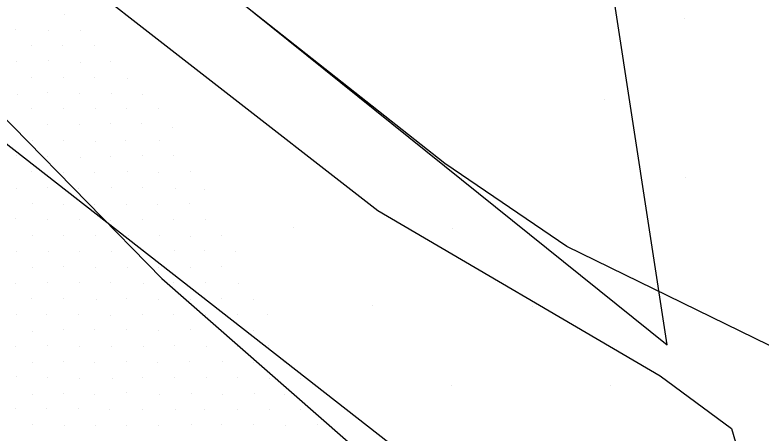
# Model space of a CAD drawing. Extents: x 1602514 to 1609837, y 863887 to 871157.
# Drawn here: x 1606845.2 to 1606945.2, y 865394 to 865450 of the extents above; entities that cross this region are included whole.
import ezdxf

# ---------------------------------------------------------------- set-up
doc = ezdxf.new("R2010")
doc.units = 0
for name, color, linetype in [('Survey-Entrances', 7, 'Continuous'), ('Survey-Ridge Lines', 7, 'Continuous'), ('Survey-Spot dirt', 7, 'Continuous'), ('Survey-Vegetation trees', 7, 'Continuous')]:
    doc.layers.add(name, color=color, linetype=linetype)

msp = doc.modelspace()

# ---------------------------------------------------------------- linework, layer by layer
at = {"layer": 'Survey-Entrances'}
for points in [[(1606585.26, 865664.88), (1606641.47, 865621.48), (1606674.21, 865593.27), (1606717.11, 865544.98), (1606748.95, 865516.78), (1606776.49, 865493.69), (1606799.48, 865480.77), (1606824.99, 865455.49), (1606864.88, 865414.68), (1606913.79, 865371.84), (1606924.6, 865361.69), (1606966.11, 865325.6), (1606991.46, 865299.1), (1607016.4, 865278.37), (1607030.86, 865269.84)], [(1606585.26, 865664.88), (1606641.47, 865621.48), (1606674.21, 865593.27), (1606717.11, 865544.98), (1606748.95, 865516.78), (1606776.49, 865493.69), (1606799.48, 865480.77), (1606824.99, 865455.49), (1606864.88, 865414.68), (1606913.79, 865371.84), (1606924.6, 865361.69), (1606966.11, 865325.6), (1606991.46, 865299.1), (1607016.4, 865278.37), (1607030.86, 865269.84)], [(1606618.1, 865655.29), (1606648.73, 865633.02), (1606673.75, 865610.5), (1606697.55, 865586.85), (1606731.76, 865549.37), (1606759.78, 865522.39), (1606787.97, 865503.61), (1606824.21, 865480.71), (1606848.36, 865459.26), (1606893.86, 865423.82), (1606931.71, 865401.63), (1606941.26, 865394.58), (1606944.51, 865383.6), (1606987.97, 865349.95), (1607034.28, 865308.49), (1607044.98, 865297.89)], [(1606618.1, 865655.29), (1606648.73, 865633.02), (1606673.75, 865610.5), (1606697.55, 865586.85), (1606731.76, 865549.37), (1606759.78, 865522.39), (1606787.97, 865503.61), (1606824.21, 865480.71), (1606848.36, 865459.26), (1606893.86, 865423.82), (1606931.71, 865401.63), (1606941.26, 865394.58), (1606944.51, 865383.6), (1606987.97, 865349.95), (1607034.28, 865308.49), (1607044.98, 865297.89)]]:
    msp.add_lwpolyline(points, dxfattribs=at)
at = {"layer": 'Survey-Ridge Lines'}
msp.add_lwpolyline([(1607083.81, 865340.45), (1607008.4, 865380.91), (1606961.81, 865398.15), (1606919.2, 865418.98), (1606902.84, 865430.1), (1606876.15, 865451.14), (1606855.06, 865467.87), (1606835.68, 865497.88), (1606810.3, 865520.2), (1606791.03, 865544.95), (1606761.66, 865548.21), (1606734.09, 865566.95), (1606692.6, 865583.53)], dxfattribs=at)
msp.add_lwpolyline([(1607083.81, 865340.45), (1607008.4, 865380.91), (1606961.81, 865398.15), (1606919.2, 865418.98), (1606902.84, 865430.1), (1606876.15, 865451.14), (1606855.06, 865467.87), (1606835.68, 865497.88), (1606810.3, 865520.2), (1606791.03, 865544.95), (1606761.66, 865548.21), (1606734.09, 865566.95), (1606692.6, 865583.53)], dxfattribs=at)
at = {"layer": 'Survey-Spot dirt'}
for p, q in [((1606851.85, 865450.03), (1606851.85, 865450.03)), ((1606851.85, 865450.03), (1606851.85, 865450.03)), ((1606934.95, 865449.55), (1606934.95, 865449.55)), ((1606934.95, 865449.55), (1606934.95, 865449.55)), ((1606845.27, 865448.02), (1606845.27, 865448.02)), ((1606845.27, 865448.02), (1606845.27, 865448.02)), ((1606849.68, 865447.98), (1606849.68, 865447.98)), ((1606849.68, 865447.98), (1606849.68, 865447.98)), ((1606853.96, 865447.97), (1606853.96, 865447.97)), ((1606853.96, 865447.97), (1606853.96, 865447.97)), ((1606847.38, 865445.94), (1606847.38, 865445.94)), ((1606847.38, 865445.94), (1606847.38, 865445.94)), ((1606851.6, 865445.88), (1606851.6, 865445.88)), ((1606851.6, 865445.88), (1606851.6, 865445.88)), ((1606855.85, 865445.97), (1606855.85, 865445.97)), ((1606855.85, 865445.97), (1606855.85, 865445.97)), ((1606849.66, 865443.96), (1606849.66, 865443.96)), ((1606849.66, 865443.96), (1606849.66, 865443.96)), ((1606845.39, 865443.82), (1606845.39, 865443.82)), ((1606845.39, 865443.82), (1606845.39, 865443.82)), ((1606853.93, 865443.69), (1606853.93, 865443.69)), ((1606853.93, 865443.69), (1606853.93, 865443.69)), ((1606857.97, 865443.78), (1606857.97, 865443.78)), ((1606857.97, 865443.78), (1606857.97, 865443.78)), ((1606847.47, 865441.65), (1606847.47, 865441.65)), ((1606847.47, 865441.65), (1606847.47, 865441.65)), ((1606851.71, 865441.68), (1606851.71, 865441.68)), ((1606851.71, 865441.68), (1606851.71, 865441.68)), ((1606855.92, 865441.67), (1606855.92, 865441.67)), ((1606855.92, 865441.67), (1606855.92, 865441.67)), ((1606860.3, 865441.57), (1606860.3, 865441.57)), ((1606860.3, 865441.57), (1606860.3, 865441.57)), ((1606845.5, 865439.38), (1606845.5, 865439.38)), ((1606845.5, 865439.38), (1606845.5, 865439.38)), ((1606849.56, 865439.66), (1606849.56, 865439.66)), ((1606849.56, 865439.66), (1606849.56, 865439.66)), ((1606853.87, 865439.55), (1606853.87, 865439.55)), ((1606853.87, 865439.55), (1606853.87, 865439.55)), ((1606858.2, 865439.45), (1606858.2, 865439.45)), ((1606858.2, 865439.45), (1606858.2, 865439.45)), ((1606862.26, 865439.37), (1606862.26, 865439.37)), ((1606862.26, 865439.37), (1606862.26, 865439.37)), ((1606924.3, 865438.66), (1606924.3, 865438.66)), ((1606924.3, 865438.66), (1606924.3, 865438.66)), ((1606847.42, 865437.44), (1606847.42, 865437.44)), ((1606847.42, 865437.44), (1606847.42, 865437.44)), ((1606851.66, 865437.47), (1606851.66, 865437.47)), ((1606851.66, 865437.47), (1606851.66, 865437.47)), ((1606856.01, 865437.45), (1606856.01, 865437.45)), ((1606856.01, 865437.45), (1606856.01, 865437.45)), ((1606860.18, 865437.55), (1606860.18, 865437.55)), ((1606860.18, 865437.55), (1606860.18, 865437.55)), ((1606864.39, 865437.46), (1606864.39, 865437.46)), ((1606864.39, 865437.46), (1606864.39, 865437.46)), ((1606849.6, 865435.38), (1606849.6, 865435.38)), ((1606849.6, 865435.38), (1606849.6, 865435.38)), ((1606853.92, 865435.33), (1606853.92, 865435.33)), ((1606853.92, 865435.33), (1606853.92, 865435.33)), ((1606858.01, 865435.45), (1606858.01, 865435.45)), ((1606858.01, 865435.45), (1606858.01, 865435.45)), ((1606862.23, 865435.43), (1606862.23, 865435.43)), ((1606862.23, 865435.43), (1606862.23, 865435.43)), ((1606866.33, 865434.98), (1606866.33, 865434.98)), ((1606866.33, 865434.98), (1606866.33, 865434.98)), ((1606847.5, 865433.16), (1606847.5, 865433.16)), ((1606847.5, 865433.16), (1606847.5, 865433.16)), ((1606851.7, 865433.22), (1606851.7, 865433.22)), ((1606851.7, 865433.22), (1606851.7, 865433.22)), ((1606856.05, 865433.11), (1606856.05, 865433.11)), ((1606856.05, 865433.11), (1606856.05, 865433.11)), ((1606860.07, 865433.21), (1606860.07, 865433.21)), ((1606860.07, 865433.21), (1606860.07, 865433.21)), ((1606864.52, 865433.21), (1606864.52, 865433.21)), ((1606864.52, 865433.21), (1606864.52, 865433.21)), ((1606845.4, 865431.2), (1606845.4, 865431.2)), ((1606845.4, 865431.2), (1606845.4, 865431.2)), ((1606849.55, 865431.1), (1606849.55, 865431.1)), ((1606849.55, 865431.1), (1606849.55, 865431.1)), ((1606858.02, 865431.11), (1606858.02, 865431.11)), ((1606858.02, 865431.11), (1606858.02, 865431.11)), ((1606862.28, 865431.12), (1606862.28, 865431.12)), ((1606862.28, 865431.12), (1606862.28, 865431.12)), ((1606866.49, 865431.12), (1606866.49, 865431.12)), ((1606866.49, 865431.12), (1606866.49, 865431.12)), ((1606853.96, 865430.86), (1606853.96, 865430.86)), ((1606853.96, 865430.86), (1606853.96, 865430.86)), ((1606847.42, 865429.02), (1606847.42, 865429.02)), ((1606847.42, 865429.02), (1606847.42, 865429.02)), ((1606851.78, 865428.87), (1606851.78, 865428.87)), ((1606851.78, 865428.87), (1606851.78, 865428.87)), ((1606855.85, 865428.88), (1606855.85, 865428.88)), ((1606855.85, 865428.88), (1606855.85, 865428.88)), ((1606860.35, 865429.02), (1606860.35, 865429.02)), ((1606860.35, 865429.02), (1606860.35, 865429.02)), ((1606864.46, 865428.87), (1606864.46, 865428.87)), ((1606864.46, 865428.87), (1606864.46, 865428.87)), ((1606868.68, 865428.99), (1606868.68, 865428.99)), ((1606868.68, 865428.99), (1606868.68, 865428.99)), ((1606935.13, 865428.2), (1606935.13, 865428.2)), ((1606935.13, 865428.2), (1606935.13, 865428.2)), ((1606845.4, 865426.78), (1606845.4, 865426.78)), ((1606845.4, 865426.78), (1606845.4, 865426.78)), ((1606849.57, 865426.85), (1606849.57, 865426.85)), ((1606849.57, 865426.85), (1606849.57, 865426.85)), ((1606853.74, 865426.82), (1606853.74, 865426.82)), ((1606853.74, 865426.82), (1606853.74, 865426.82)), ((1606858.12, 865426.86), (1606858.12, 865426.86)), ((1606858.12, 865426.86), (1606858.12, 865426.86)), ((1606862.37, 865426.84), (1606862.37, 865426.84)), ((1606862.37, 865426.84), (1606862.37, 865426.84)), ((1606866.7, 865426.74), (1606866.7, 865426.74)), ((1606866.7, 865426.74), (1606866.7, 865426.74)), ((1606870.62, 865426.69), (1606870.62, 865426.69)), ((1606870.62, 865426.69), (1606870.62, 865426.69)), ((1606847.55, 865424.72), (1606847.55, 865424.72)), ((1606847.55, 865424.72), (1606847.55, 865424.72)), ((1606851.69, 865424.67), (1606851.69, 865424.67)), ((1606851.69, 865424.67), (1606851.69, 865424.67)), ((1606855.93, 865424.65), (1606855.93, 865424.65)), ((1606855.93, 865424.65), (1606855.93, 865424.65)), ((1606860.22, 865424.62), (1606860.22, 865424.62)), ((1606860.22, 865424.62), (1606860.22, 865424.62)), ((1606864.34, 865424.68), (1606864.34, 865424.68)), ((1606864.34, 865424.68), (1606864.34, 865424.68)), ((1606868.62, 865424.74), (1606868.62, 865424.74)), ((1606868.62, 865424.74), (1606868.62, 865424.74)), ((1606845.33, 865422.7), (1606845.33, 865422.7)), ((1606845.33, 865422.7), (1606845.33, 865422.7)), ((1606849.58, 865422.59), (1606849.58, 865422.59)), ((1606849.58, 865422.59), (1606849.58, 865422.59)), ((1606853.83, 865422.57), (1606853.83, 865422.57)), ((1606853.83, 865422.57), (1606853.83, 865422.57)), ((1606858.02, 865422.45), (1606858.02, 865422.45)), ((1606858.02, 865422.45), (1606858.02, 865422.45)), ((1606862.31, 865422.64), (1606862.31, 865422.64)), ((1606862.31, 865422.64), (1606862.31, 865422.64)), ((1606866.5, 865422.61), (1606866.5, 865422.61)), ((1606866.5, 865422.61), (1606866.5, 865422.61)), ((1606870.78, 865422.67), (1606870.78, 865422.67)), ((1606870.78, 865422.67), (1606870.78, 865422.67)), ((1606882.58, 865421.55), (1606882.58, 865421.55)), ((1606882.58, 865421.55), (1606882.58, 865421.55)), ((1606903.81, 865421.34), (1606903.81, 865421.34)), ((1606903.81, 865421.34), (1606903.81, 865421.34)), ((1606847.58, 865420.43), (1606847.58, 865420.43)), ((1606847.58, 865420.43), (1606847.58, 865420.43)), ((1606851.71, 865420.5), (1606851.71, 865420.5)), ((1606851.71, 865420.5), (1606851.71, 865420.5)), ((1606855.96, 865420.44), (1606855.96, 865420.44)), ((1606855.96, 865420.44), (1606855.96, 865420.44)), ((1606860.39, 865420.45), (1606860.39, 865420.45)), ((1606860.39, 865420.45), (1606860.39, 865420.45)), ((1606864.56, 865420.43), (1606864.56, 865420.43)), ((1606864.56, 865420.43), (1606864.56, 865420.43)), ((1606868.74, 865420.38), (1606868.74, 865420.38)), ((1606868.74, 865420.38), (1606868.74, 865420.38)), ((1606872.84, 865420.47), (1606872.84, 865420.47)), ((1606872.84, 865420.47), (1606872.84, 865420.47)), ((1606845.39, 865418.37), (1606845.39, 865418.37)), ((1606845.39, 865418.37), (1606845.39, 865418.37)), ((1606849.68, 865418.36), (1606849.68, 865418.36)), ((1606849.68, 865418.36), (1606849.68, 865418.36)), ((1606853.83, 865418.27), (1606853.83, 865418.27)), ((1606853.83, 865418.27), (1606853.83, 865418.27)), ((1606858.18, 865418.25), (1606858.18, 865418.25)), ((1606858.18, 865418.25), (1606858.18, 865418.25)), ((1606862.27, 865418.39), (1606862.27, 865418.39)), ((1606862.27, 865418.39), (1606862.27, 865418.39)), ((1606866.53, 865418.4), (1606866.53, 865418.4)), ((1606866.53, 865418.4), (1606866.53, 865418.4)), ((1606870.66, 865418.41), (1606870.66, 865418.41)), ((1606870.66, 865418.41), (1606870.66, 865418.41)), ((1606874.73, 865418.28), (1606874.73, 865418.28)), ((1606874.73, 865418.28), (1606874.73, 865418.28)), ((1606847.55, 865416.14), (1606847.55, 865416.14)), ((1606847.55, 865416.14), (1606847.55, 865416.14)), ((1606851.65, 865416.33), (1606851.65, 865416.33)), ((1606851.65, 865416.33), (1606851.65, 865416.33)), ((1606855.98, 865416.22), (1606855.98, 865416.22)), ((1606855.98, 865416.22), (1606855.98, 865416.22)), ((1606860.26, 865416.19), (1606860.26, 865416.19)), ((1606860.26, 865416.19), (1606860.26, 865416.19)), ((1606864.46, 865416.14), (1606864.46, 865416.14)), ((1606864.46, 865416.14), (1606864.46, 865416.14)), ((1606868.7, 865416.18), (1606868.7, 865416.18)), ((1606868.7, 865416.18), (1606868.7, 865416.18)), ((1606872.93, 865416.35), (1606872.93, 865416.35)), ((1606872.93, 865416.35), (1606872.93, 865416.35)), ((1606845.22, 865414.01), (1606845.22, 865414.01)), ((1606845.22, 865414.01), (1606845.22, 865414.01)), ((1606849.59, 865414.16), (1606849.59, 865414.16)), ((1606849.59, 865414.16), (1606849.59, 865414.16)), ((1606853.81, 865414.16), (1606853.81, 865414.16)), ((1606853.81, 865414.16), (1606853.81, 865414.16)), ((1606858, 865414.15), (1606858, 865414.15)), ((1606858, 865414.15), (1606858, 865414.15)), ((1606862.44, 865414.08), (1606862.44, 865414.08)), ((1606862.44, 865414.08), (1606862.44, 865414.08)), ((1606866.5, 865414.16), (1606866.5, 865414.16)), ((1606866.5, 865414.16), (1606866.5, 865414.16)), ((1606870.81, 865414.17), (1606870.81, 865414.17)), ((1606870.81, 865414.17), (1606870.81, 865414.17)), ((1606875.13, 865414.07), (1606875.13, 865414.07)), ((1606875.13, 865414.07), (1606875.13, 865414.07)), ((1606847.46, 865412.04), (1606847.46, 865412.04)), ((1606847.46, 865412.04), (1606847.46, 865412.04)), ((1606851.77, 865412.01), (1606851.77, 865412.01)), ((1606851.77, 865412.01), (1606851.77, 865412.01)), ((1606856.13, 865411.91), (1606856.13, 865411.91)), ((1606856.13, 865411.91), (1606856.13, 865411.91)), ((1606860.13, 865411.99), (1606860.13, 865411.99)), ((1606860.13, 865411.99), (1606860.13, 865411.99)), ((1606864.48, 865411.87), (1606864.48, 865411.87)), ((1606864.48, 865411.87), (1606864.48, 865411.87)), ((1606868.68, 865411.9), (1606868.68, 865411.9)), ((1606868.68, 865411.9), (1606868.68, 865411.9)), ((1606872.91, 865411.96), (1606872.91, 865411.96)), ((1606872.91, 865411.96), (1606872.91, 865411.96)), ((1606877.15, 865411.89), (1606877.15, 865411.89)), ((1606877.15, 865411.89), (1606877.15, 865411.89)), ((1606893.16, 865411.03), (1606893.16, 865411.03)), ((1606893.16, 865411.03), (1606893.16, 865411.03)), ((1606914.55, 865410.92), (1606914.55, 865410.92)), ((1606914.55, 865410.92), (1606914.55, 865410.92)), ((1606845.39, 865409.89), (1606845.39, 865409.89)), ((1606845.39, 865409.89), (1606845.39, 865409.89)), ((1606849.46, 865409.9), (1606849.46, 865409.9)), ((1606849.46, 865409.9), (1606849.46, 865409.9)), ((1606853.77, 865409.93), (1606853.77, 865409.93)), ((1606853.77, 865409.93), (1606853.77, 865409.93)), ((1606862.29, 865409.89), (1606862.29, 865409.89)), ((1606862.29, 865409.89), (1606862.29, 865409.89)), ((1606866.4, 865409.91), (1606866.4, 865409.91)), ((1606866.4, 865409.91), (1606866.4, 865409.91)), ((1606870.75, 865409.87), (1606870.75, 865409.87)), ((1606870.75, 865409.87), (1606870.75, 865409.87)), ((1606879.12, 865409.93), (1606879.12, 865409.93)), ((1606879.12, 865409.93), (1606879.12, 865409.93)), ((1606858.05, 865409.75), (1606858.05, 865409.75)), ((1606858.05, 865409.75), (1606858.05, 865409.75)), ((1606875.03, 865409.81), (1606875.03, 865409.81)), ((1606875.03, 865409.81), (1606875.03, 865409.81)), ((1606860.11, 865407.92), (1606860.11, 865407.92)), ((1606860.11, 865407.92), (1606860.11, 865407.92)), ((1606847.53, 865407.6), (1606847.53, 865407.6)), ((1606847.53, 865407.6), (1606847.53, 865407.6)), ((1606851.78, 865407.83), (1606851.78, 865407.83)), ((1606851.78, 865407.83), (1606851.78, 865407.83)), ((1606855.89, 865407.8), (1606855.89, 865407.8)), ((1606855.89, 865407.8), (1606855.89, 865407.8)), ((1606864.46, 865407.74), (1606864.46, 865407.74)), ((1606864.46, 865407.74), (1606864.46, 865407.74)), ((1606868.7, 865407.85), (1606868.7, 865407.85)), ((1606868.7, 865407.85), (1606868.7, 865407.85)), ((1606872.99, 865407.65), (1606872.99, 865407.65)), ((1606872.99, 865407.65), (1606872.99, 865407.65)), ((1606877.25, 865407.71), (1606877.25, 865407.71)), ((1606877.25, 865407.71), (1606877.25, 865407.71)), ((1606845.31, 865405.57), (1606845.31, 865405.57)), ((1606845.31, 865405.57), (1606845.31, 865405.57)), ((1606849.59, 865405.66), (1606849.59, 865405.66)), ((1606849.59, 865405.66), (1606849.59, 865405.66)), ((1606853.85, 865405.61), (1606853.85, 865405.61)), ((1606853.85, 865405.61), (1606853.85, 865405.61)), ((1606858.21, 865405.53), (1606858.21, 865405.53)), ((1606858.21, 865405.53), (1606858.21, 865405.53)), ((1606862.46, 865405.56), (1606862.46, 865405.56)), ((1606862.46, 865405.56), (1606862.46, 865405.56)), ((1606866.53, 865405.74), (1606866.53, 865405.74)), ((1606866.53, 865405.74), (1606866.53, 865405.74)), ((1606870.88, 865405.63), (1606870.88, 865405.63)), ((1606870.88, 865405.63), (1606870.88, 865405.63)), ((1606875.01, 865405.52), (1606875.01, 865405.52)), ((1606875.01, 865405.52), (1606875.01, 865405.52)), ((1606879.21, 865405.66), (1606879.21, 865405.66)), ((1606879.21, 865405.66), (1606879.21, 865405.66)), ((1606847.59, 865403.38), (1606847.59, 865403.38)), ((1606847.59, 865403.38), (1606847.59, 865403.38)), ((1606851.66, 865403.55), (1606851.66, 865403.55)), ((1606851.66, 865403.55), (1606851.66, 865403.55)), ((1606855.93, 865403.5), (1606855.93, 865403.5)), ((1606855.93, 865403.5), (1606855.93, 865403.5)), ((1606860.14, 865403.57), (1606860.14, 865403.57)), ((1606860.14, 865403.57), (1606860.14, 865403.57)), ((1606864.38, 865403.5), (1606864.38, 865403.5)), ((1606864.38, 865403.5), (1606864.38, 865403.5)), ((1606868.67, 865403.55), (1606868.67, 865403.55)), ((1606868.67, 865403.55), (1606868.67, 865403.55)), ((1606873.02, 865403.51), (1606873.02, 865403.51)), ((1606873.02, 865403.51), (1606873.02, 865403.51)), ((1606877.22, 865403.47), (1606877.22, 865403.47)), ((1606877.22, 865403.47), (1606877.22, 865403.47)), ((1606881.35, 865403.46), (1606881.35, 865403.46)), ((1606881.35, 865403.46), (1606881.35, 865403.46)), ((1606845.46, 865401.51), (1606845.46, 865401.51)), ((1606845.46, 865401.51), (1606845.46, 865401.51)), ((1606849.54, 865401.4), (1606849.54, 865401.4)), ((1606849.54, 865401.4), (1606849.54, 865401.4)), ((1606853.92, 865401.32), (1606853.92, 865401.32)), ((1606853.92, 865401.32), (1606853.92, 865401.32)), ((1606858.22, 865401.27), (1606858.22, 865401.27)), ((1606858.22, 865401.27), (1606858.22, 865401.27)), ((1606862.24, 865401.37), (1606862.24, 865401.37)), ((1606862.24, 865401.37), (1606862.24, 865401.37)), ((1606866.57, 865401.39), (1606866.57, 865401.39)), ((1606866.57, 865401.39), (1606866.57, 865401.39)), ((1606870.86, 865401.47), (1606870.86, 865401.47)), ((1606870.86, 865401.47), (1606870.86, 865401.47)), ((1606875.06, 865401.39), (1606875.06, 865401.39)), ((1606875.06, 865401.39), (1606875.06, 865401.39)), ((1606879.35, 865401.27), (1606879.35, 865401.27)), ((1606879.35, 865401.27), (1606879.35, 865401.27)), ((1606883.54, 865401.27), (1606883.54, 865401.27)), ((1606883.54, 865401.27), (1606883.54, 865401.27)), ((1606903.77, 865400.37), (1606903.77, 865400.37)), ((1606903.77, 865400.37), (1606903.77, 865400.37)), ((1606925.11, 865400.39), (1606925.11, 865400.39)), ((1606925.11, 865400.39), (1606925.11, 865400.39)), ((1606847.55, 865399.19), (1606847.55, 865399.19)), ((1606847.55, 865399.19), (1606847.55, 865399.19)), ((1606851.69, 865399.23), (1606851.69, 865399.23)), ((1606851.69, 865399.23), (1606851.69, 865399.23)), ((1606855.85, 865399.2), (1606855.85, 865399.2)), ((1606855.85, 865399.2), (1606855.85, 865399.2)), ((1606860.11, 865399.44), (1606860.11, 865399.44)), ((1606860.11, 865399.44), (1606860.11, 865399.44)), ((1606864.6, 865399.16), (1606864.6, 865399.16)), ((1606864.6, 865399.16), (1606864.6, 865399.16)), ((1606868.85, 865399.31), (1606868.85, 865399.31)), ((1606868.85, 865399.31), (1606868.85, 865399.31)), ((1606873.08, 865399.1), (1606873.08, 865399.1)), ((1606873.08, 865399.1), (1606873.08, 865399.1)), ((1606877.26, 865399.25), (1606877.26, 865399.25)), ((1606877.26, 865399.25), (1606877.26, 865399.25)), ((1606881.41, 865399.18), (1606881.41, 865399.18)), ((1606881.41, 865399.18), (1606881.41, 865399.18)), ((1606845.32, 865397.23), (1606845.32, 865397.23)), ((1606845.32, 865397.23), (1606845.32, 865397.23)), ((1606849.5, 865397.23), (1606849.5, 865397.23)), ((1606849.5, 865397.23), (1606849.5, 865397.23)), ((1606853.7, 865397.23), (1606853.7, 865397.23)), ((1606853.7, 865397.23), (1606853.7, 865397.23)), ((1606857.93, 865397.12), (1606857.93, 865397.12)), ((1606857.93, 865397.12), (1606857.93, 865397.12)), ((1606862.32, 865397.13), (1606862.32, 865397.13)), ((1606862.32, 865397.13), (1606862.32, 865397.13)), ((1606866.71, 865397.11), (1606866.71, 865397.11)), ((1606866.71, 865397.11), (1606866.71, 865397.11)), ((1606870.63, 865397.16), (1606870.63, 865397.16)), ((1606870.63, 865397.16), (1606870.63, 865397.16)), ((1606875.04, 865397.11), (1606875.04, 865397.11)), ((1606875.04, 865397.11), (1606875.04, 865397.11)), ((1606879.3, 865397.17), (1606879.3, 865397.17)), ((1606879.3, 865397.17), (1606879.3, 865397.17)), ((1606883.55, 865397.18), (1606883.55, 865397.18)), ((1606883.55, 865397.18), (1606883.55, 865397.18)), ((1606847.62, 865395.09), (1606847.62, 865395.09)), ((1606847.62, 865395.09), (1606847.62, 865395.09)), ((1606851.82, 865394.96), (1606851.82, 865394.96)), ((1606851.82, 865394.96), (1606851.82, 865394.96)), ((1606855.96, 865394.97), (1606855.96, 865394.97)), ((1606855.96, 865394.97), (1606855.96, 865394.97)), ((1606860.21, 865394.94), (1606860.21, 865394.94)), ((1606860.21, 865394.94), (1606860.21, 865394.94)), ((1606864.39, 865395.03), (1606864.39, 865395.03)), ((1606864.39, 865395.03), (1606864.39, 865395.03)), ((1606868.91, 865395.13), (1606868.91, 865395.13)), ((1606868.91, 865395.13), (1606868.91, 865395.13)), ((1606872.89, 865395.06), (1606872.89, 865395.06)), ((1606872.89, 865395.06), (1606872.89, 865395.06)), ((1606877.23, 865395.06), (1606877.23, 865395.06)), ((1606877.23, 865395.06), (1606877.23, 865395.06)), ((1606881.44, 865395.03), (1606881.44, 865395.03)), ((1606881.44, 865395.03), (1606881.44, 865395.03)), ((1606885.75, 865395.06), (1606885.75, 865395.06)), ((1606885.75, 865395.06), (1606885.75, 865395.06))]:
    msp.add_line(p, q, dxfattribs=at)
at = {"layer": 'Survey-Vegetation trees'}
for points in [[(1605868.24, 866270.35), (1605917, 866264.25), (1606013.01, 866150.65), (1606159.29, 865970.73), (1606288.82, 865873.91), (1606519.68, 865754.98), (1606525.78, 865726.01), (1606624.06, 865677.98), (1606673.59, 865661.97), (1606653.02, 865637.57), (1606750.54, 865552.19), (1606932.64, 865405.81), (1606897.48, 865634.77), (1606852.53, 866057.89), (1606634.62, 866157.76), (1606377.05, 866304.34), (1606183.52, 866423.27), (1605933.61, 866558.21), (1605731.71, 866735.08)], [(1605868.24, 866270.35), (1605917, 866264.25), (1606013.01, 866150.65), (1606159.29, 865970.73), (1606288.82, 865873.91), (1606519.68, 865754.98), (1606525.78, 865726.01), (1606624.06, 865677.98), (1606673.59, 865661.97), (1606653.02, 865637.57), (1606750.54, 865552.19), (1606932.64, 865405.81), (1606897.48, 865634.77), (1606852.53, 866057.89), (1606634.62, 866157.76), (1606377.05, 866304.34), (1606183.52, 866423.27), (1605933.61, 866558.21), (1605731.71, 866735.08)], [(1606966.17, 865108.64), (1606926.01, 865368.72), (1606585.43, 865634.79), (1606394.19, 865784.98), (1606151.9, 865922.97), (1606027.71, 866037.32), (1605914.18, 866179.13), (1605665.45, 866233.32)], [(1606966.17, 865108.64), (1606926.01, 865368.72), (1606585.43, 865634.79), (1606394.19, 865784.98), (1606151.9, 865922.97), (1606027.71, 866037.32), (1605914.18, 866179.13), (1605665.45, 866233.32)]]:
    msp.add_lwpolyline(points, dxfattribs=at)

doc.saveas('drawing.dxf')
